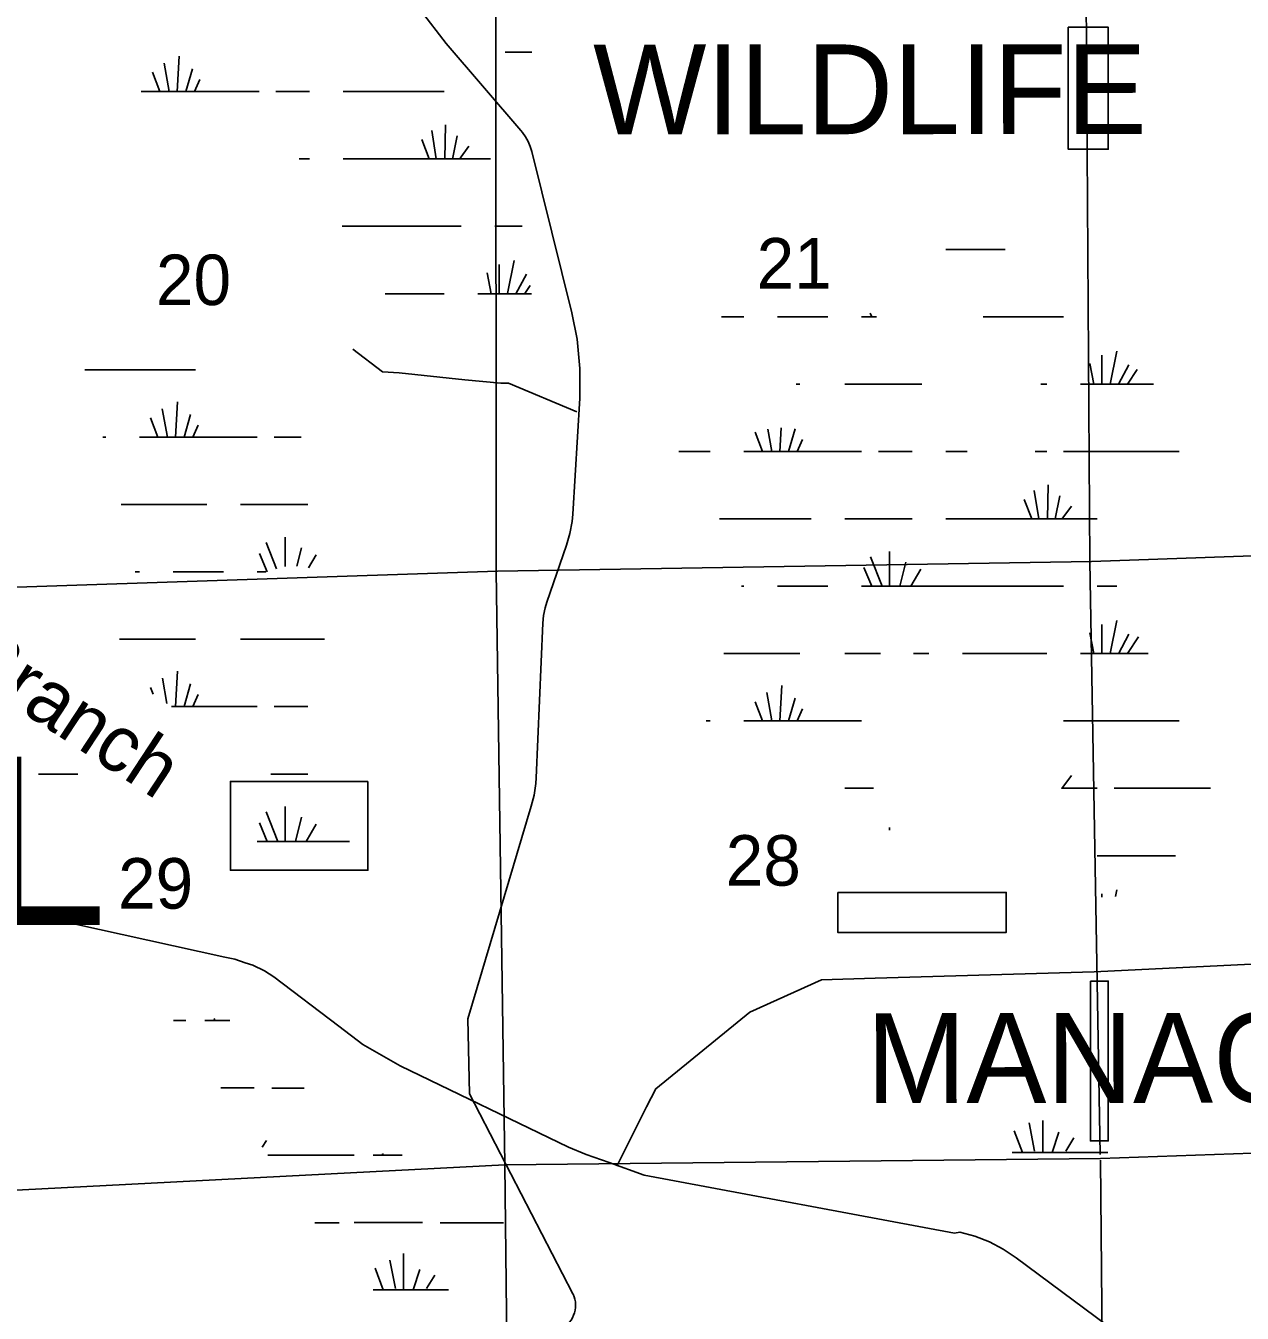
# Model space of a CAD drawing. Extents: x 2480962 to 2688785, y 277103 to 599240.
# Drawn here: x 2587590 to 2598432, y 469297 to 480767 of the extents above; entities that cross this region are included whole.
import ezdxf

# ---------------------------------------------------------------- set-up
doc = ezdxf.new("R2010")
doc.units = 0
for name, color, linetype in [('Lakes and Ponds Text', 7, 'Continuous'), ('Level 31', 7, 'Continuous'), ('Level 44', 7, 'Continuous'), ('Local Roads Improved', 7, 'Continuous'), ('Section Lines', 7, 'Continuous'), ('Section Numbers', 7, 'Continuous'), ('Swamps', 7, 'Continuous')]:
    doc.layers.add(name, color=color, linetype=linetype)

msp = doc.modelspace()

# ---------------------------------------------------------------- linework, layer by layer
at = {"layer": 'Level 31'}
for points in [[(2596881.544, 480754.131), (2597237.114, 480754.131), (2597237.114, 479667.069), (2596881.544, 479667.069)], [(2590639.313, 474034.199), (2589414.571, 474034.199), (2589414.571, 473243.511), (2590639.313, 473243.511)], [(2594827.139, 473045.84), (2596328.436, 473045.84), (2596328.436, 472690.03), (2594827.139, 472690.03)], [(2597079.084, 472255.152), (2597237.115, 472255.152), (2597237.115, 470831.914), (2597079.084, 470831.914)]]:
    msp.add_lwpolyline(points, close=True, dxfattribs=at)
at = {"layer": 'Local Roads Improved'}
for p, q in [((2592003.197, 479833.253), (2591337.705, 480608.388)), ((2592457.267, 478208.449), (2592099.712, 479646.308)), ((2592464.87, 476414.679), (2592527.2, 477448.393)), ((2592234.194, 475632.647), (2592410.26, 476140.868)), ((2592139.199, 474065.648), (2592198.17, 475443.439)), ((2591529.982, 471920.833), (2592095.047, 473813.253)), ((2589365.108, 472468.793), (2586356.651, 473131.683)), ((2590381.177, 471854.788), (2589801.457, 472294.253)), ((2591544.466, 471252.423), (2591529.982, 471920.833)), ((2592427.059, 470776.222), (2590926.613, 471499.475)), ((2592466.743, 469468.536), (2591544.466, 471252.423)), ((2595868.76, 470008.818), (2593101.391, 470527.423)), ((2597577.54, 468929.888), (2596417.317, 469790.744))]:
    msp.add_line(p, q, dxfattribs=at)
for points in [[(2591337.705, 480608.388), (2591108.232, 480905.852), (2591061.494, 480975.197)], [(2592099.712, 479646.308), (2592085.788, 479691.949), (2592067.171, 479735.885), (2592044.064, 479777.633), (2592016.718, 479816.738), (2592003.197, 479833.253)], [(2592527.2, 477448.393), (2592529.275, 477712.247), (2592503.759, 477974.87), (2592457.267, 478208.449)], [(2592502.895, 477326.656), (2591894.086, 477581.931), (2591823.807, 477581.931), (2591503.647, 477613.166), (2590917.988, 477675.636), (2590769.621, 477683.445), (2590504.122, 477886.474)], [(2592410.26, 476140.868), (2592440.024, 476243.935), (2592458.852, 476349.546), (2592464.87, 476414.679)], [(2592198.17, 475443.439), (2592204.781, 475512.715), (2592218.597, 475580.921), (2592234.194, 475632.647)], [(2592095.047, 473813.253), (2592120.683, 473913.14), (2592135.736, 474015.159), (2592139.199, 474065.648)], [(2592858.855, 470608.268), (2593122.255, 471135.067), (2593205.158, 471297.303), (2594044.678, 471977.603), (2594681.555, 472267.093), (2595159.212, 472281.567), (2597113.266, 472339.465), (2599241.013, 472440.786), (2600717.409, 472469.735), (2601209.541, 472484.21), (2602208.28, 472628.954), (2602888.58, 472715.801), (2603757.048, 472759.225), (2604205.757, 472759.225), (2604451.823, 472701.327), (2605016.328, 472440.786), (2605522.934, 472223.669), (2606000.592, 471977.603), (2606492.724, 471876.282), (2606637.468, 471876.282)], [(2589801.457, 472294.253), (2589717.304, 472347.239), (2589614.45, 472397.107), (2589544.984, 472418.757), (2589452.729, 472451.093), (2589365.108, 472468.793)], [(2590926.613, 471499.475), (2590593.118, 471689.599), (2590381.177, 471854.788)], [(2593101.391, 470527.423), (2592791.049, 470639.563), (2592585.024, 470709.977), (2592427.059, 470776.222)], [(2596417.317, 469790.744), (2596301.765, 469867.442), (2596178.829, 469931.642), (2596049.855, 469982.64), (2595916.257, 470019.877), (2595868.76, 470008.818)], [(2592435.191, 469216.287), (2592449.921, 469235.535), (2592462.557, 469256.218), (2592472.962, 469278.108), (2592481.022, 469300.967), (2592486.648, 469324.542), (2592489.78, 469348.575), (2592490.382, 469372.805), (2592488.448, 469396.965), (2592483.999, 469420.79), (2592477.084, 469444.02), (2592467.779, 469466.4), (2592466.743, 469468.536)]]:
    msp.add_lwpolyline(points, dxfattribs=at)
at = {"layer": 'Section Lines'}
for p, q in [((2597037.399, 481411.698), (2597072.844, 475993.486)), ((2591782.262, 475907.776), (2591779.013, 481255.47)), ((2602356.544, 476179.518), (2597088.827, 475993.744)), ((2597088.827, 475993.744), (2591795.822, 475908.236)), ((2597072.844, 475993.486), (2597166.533, 470710.267)), ((2591795.822, 475908.236), (2581066.824, 475550.519)), ((2591859.7, 470618.282), (2591782.262, 475907.776)), ((2597167.141, 470675.982), (2602429.978, 470860.019)), ((2591859.699, 470618.282), (2597167.141, 470675.982)), ((2597167.295, 470661.537), (2597223.337, 465365.853)), ((2586516.053, 470343.505), (2591859.699, 470618.282)), ((2591923.318, 465226.11), (2591859.699, 470618.282))]:
    msp.add_line(p, q, dxfattribs=at)
at = {"layer": 'Swamps'}
for p, q in [((2588869.988, 480180.19), (2588823.733, 480434.571)), ((2588940.988, 480180.141), (2588958.224, 480496.215)), ((2588784.914, 480180.278), (2588719.441, 480352.142)), ((2589017.674, 480180.321), (2589075.906, 480384.14)), ((2589094.269, 480180.244), (2589143.153, 480288.876)), ((2588619.48, 480180.104), (2589669.477, 480180.121)), ((2589819.476, 480180.124), (2590119.475, 480180.128)), ((2590419.475, 480180.133), (2591019.473, 480180.143)), ((2591019.473, 480180.143), (2591319.472, 480180.148)), ((2591247.481, 479580.213), (2591208.087, 479833.446)), ((2591325.643, 479580.169), (2591331.37, 479883.882)), ((2591185.159, 479581.135), (2591119.088, 479753.928)), ((2591392.742, 479579.961), (2591435.626, 479785.812)), ((2591454.938, 479579.654), (2591538.715, 479693.355)), ((2590419.481, 479580.136), (2591019.48, 479580.145)), ((2591019.487, 478980.147), (2591469.485, 478980.155)), ((2591943.338, 478674.972), (2591884.401, 478380.269)), ((2591701.694, 478566.228), (2591738.905, 478380.183)), ((2591810.434, 478638.723), (2591810.437, 478380.162)), ((2592052.08, 478554.152), (2591958.074, 478379.565)), ((2591019.494, 478380.15), (2591319.493, 478380.154)), ((2594289.919, 478173.082), (2594739.918, 478173.09)), ((2596389.913, 478173.117), (2596839.912, 478173.124)), ((2597313.765, 477867.941), (2597254.827, 477573.238)), ((2597072.121, 477759.197), (2597109.332, 477573.153)), ((2597180.861, 477831.693), (2597180.864, 477573.132)), ((2597422.506, 477747.121), (2597328.5, 477572.534)), ((2588924.848, 477100.76), (2588942.084, 477416.833)), ((2588853.848, 477100.809), (2588807.593, 477355.189)), ((2589001.533, 477100.939), (2589059.766, 477304.759)), ((2588768.774, 477100.897), (2588703.301, 477272.761)), ((2589078.129, 477100.863), (2589127.013, 477209.495)), ((2588603.34, 477100.723), (2589653.336, 477100.74)), ((2594155.368, 476973.256), (2594089.896, 477145.12)), ((2594388.128, 476973.299), (2594446.36, 477177.118)), ((2594464.723, 476973.222), (2594513.607, 477081.854)), ((2593989.934, 476973.082), (2595039.931, 476973.099)), ((2595189.93, 476973.102), (2595489.929, 476973.106)), ((2596617.935, 476373.191), (2596578.541, 476626.424)), ((2596696.096, 476373.147), (2596701.824, 476676.86)), ((2589503.344, 476500.74), (2590103.342, 476500.75)), ((2596555.613, 476374.113), (2596489.542, 476546.906)), ((2596763.195, 476372.939), (2596806.08, 476578.79)), ((2596825.391, 476372.632), (2596909.169, 476486.333)), ((2594889.938, 476373.099), (2595489.936, 476373.109)), ((2595789.935, 476373.114), (2596389.933, 476373.123)), ((2596389.933, 476373.123), (2597139.931, 476373.136)), ((2589732.854, 476163.42), (2589825.083, 475928.263)), ((2589902.005, 476211.751), (2589902.008, 475948.522)), ((2589672.444, 476066.761), (2589743.257, 475900.746)), ((2590046.993, 476115.096), (2590006.022, 475951.206)), ((2590179.898, 476054.687), (2590111.628, 475937.65)), ((2595119.448, 476035.779), (2595222.469, 475773.107)), ((2595288.599, 476084.111), (2595288.603, 475773.108)), ((2595059.038, 475939.12), (2595129.851, 475773.105)), ((2595433.587, 475987.455), (2595379.977, 475773.008)), ((2595566.492, 475927.047), (2595476.774, 475773.24)), ((2588903.353, 475900.732), (2589353.351, 475900.739)), ((2594289.947, 475773.091), (2594739.945, 475773.099)), ((2595039.944, 475773.104), (2596389.94, 475773.126)), ((2596389.94, 475773.126), (2596839.939, 475773.133)), ((2597313.792, 475467.95), (2597254.854, 475173.247)), ((2597072.148, 475359.206), (2597109.359, 475173.162)), ((2597180.888, 475431.702), (2597180.89, 475173.141)), ((2597422.533, 475347.13), (2597328.527, 475172.543)), ((2589503.358, 475300.744), (2590253.355, 475300.756)), ((2597507.109, 475322.967), (2597407.791, 475173.987)), ((2595939.948, 475173.121), (2596389.947, 475173.128)), ((2596389.947, 475173.128), (2596689.946, 475173.133)), ((2588924.876, 474700.769), (2588942.112, 475016.842)), ((2589001.561, 474700.948), (2589059.794, 474904.767)), ((2594311.469, 474573.128), (2594328.706, 474889.201)), ((2589078.157, 474700.871), (2589127.041, 474809.504)), ((2594240.469, 474573.177), (2594194.215, 474827.557)), ((2594388.155, 474573.307), (2594446.387, 474777.127)), ((2589803.364, 474700.751), (2590103.363, 474700.756)), ((2594155.396, 474573.265), (2594089.923, 474745.129)), ((2594464.751, 474573.231), (2594513.634, 474681.863)), ((2593989.961, 474573.091), (2595039.958, 474573.108)), ((2596825.418, 473972.642), (2596909.195, 474086.342)), ((2589732.882, 473763.428), (2589835.903, 473500.756)), ((2589902.033, 473811.76), (2589902.036, 473500.757)), ((2589672.472, 473666.77), (2589743.285, 473500.754)), ((2590047.02, 473715.105), (2589993.411, 473500.658)), ((2590179.926, 473654.696), (2590090.208, 473500.889)), ((2596532.427, 470993.565), (2596580.758, 470739.839)), ((2596399.523, 470921.069), (2596472.019, 470727.755)), ((2596798.237, 470908.994), (2596737.828, 470727.759)), ((2596931.142, 470860.667), (2596858.65, 470739.843)), ((2589785.776, 470703.812), (2590516.63, 470703.824)), ((2596381.936, 470727.753), (2596981.934, 470727.763)), ((2590517.534, 470103.826), (2591126.76, 470103.836)), ((2590836.278, 469769.643), (2590884.609, 469515.916)), ((2590957.099, 469830.055), (2590957.103, 469503.836)), ((2590703.374, 469697.147), (2590775.87, 469503.833)), ((2591102.088, 469685.071), (2591041.679, 469503.837)), ((2591234.993, 469636.745), (2591162.501, 469515.921)), ((2590685.787, 469503.831), (2591285.785, 469503.841))]:
    msp.add_line(p, q, dxfattribs=at)
for points in [[(2591861.867, 480533.051), (2592100.529, 480533.055)], [(2590027.171, 479580.129), (2590119.482, 479580.131)], [(2591019.48, 479580.145), (2591731.343, 479580.157)], [(2590410.648, 478980.138), (2591019.487, 478980.147)], [(2591769.484, 478980.16), (2592013.312, 478980.164)], [(2595789.908, 478773.105), (2596319.477, 478773.113)], [(2592086.006, 478454.013), (2592037.338, 478381.008)], [(2590794.126, 478380.146), (2591019.494, 478380.15)], [(2591619.492, 478380.159), (2592096.207, 478380.167)], [(2593791.466, 478173.074), (2593989.92, 478173.078)], [(2595039.917, 478173.095), (2595170.788, 478173.097)], [(2595115.38, 478206.96), (2595129.824, 478173.096)], [(2596123.987, 478173.112), (2596389.913, 478173.117)], [(2588116.848, 477700.713), (2589103.331, 477700.729)], [(2597495.426, 477705.473), (2597407.764, 477573.977)], [(2594457.23, 477573.087), (2594489.926, 477573.088)], [(2594889.924, 477573.094), (2595575.679, 477573.106)], [(2596637.248, 477573.123), (2596689.919, 477573.124)], [(2596989.918, 477573.129), (2597641.186, 477573.139)], [(2594311.442, 476973.119), (2594322.916, 477183.522)], [(2588278.76, 477100.718), (2588303.34, 477100.718)], [(2589803.336, 477100.742), (2590044.245, 477100.746)], [(2594240.442, 476973.168), (2594204.108, 477172.994)], [(2593412.002, 476973.073), (2593689.935, 476973.077)], [(2595789.928, 476973.111), (2595980.569, 476973.114)], [(2596585.368, 476973.124), (2596689.926, 476973.126)], [(2596839.925, 476973.128), (2597870.642, 476973.145)], [(2588440.671, 476500.722), (2589203.345, 476500.735)], [(2593773.685, 476373.081), (2594589.939, 476373.094)], [(2588565.456, 475900.727), (2588603.354, 475900.727)], [(2589653.35, 475900.744), (2589728.759, 475900.746)], [(2593970.123, 475773.086), (2593989.948, 475773.086)], [(2597139.938, 475773.138), (2597315.117, 475773.141)], [(2588424.838, 475300.726), (2589103.359, 475300.738)], [(2593812.221, 475173.086), (2594489.953, 475173.097)], [(2594889.952, 475173.103), (2595207.35, 475173.109)], [(2595502.925, 475173.113), (2595639.949, 475173.116)], [(2596989.945, 475173.138), (2597592.902, 475173.148)], [(2588848.772, 474728.88), (2588807.621, 474955.198)], [(2588726.523, 474811.887), (2588703.329, 474872.77)], [(2588890.222, 474700.736), (2589653.364, 474700.749)], [(2593654.318, 474573.085), (2593689.962, 474573.086)], [(2596839.952, 474573.138), (2597870.686, 474573.154)], [(2587703.377, 474100.719), (2588054.672, 474100.725)], [(2589773.862, 474100.753), (2590103.37, 474100.758)], [(2594889.965, 473973.108), (2595146.577, 473973.112)], [(2596820.592, 473973.139), (2597139.958, 473973.145)], [(2597289.958, 473973.147), (2598148.47, 473973.161)], [(2595288.627, 473625.584), (2595288.627, 473599.96)], [(2589653.378, 473500.753), (2590474.549, 473500.766)], [(2597139.965, 473373.147), (2597836.92, 473373.158)], [(2597313.819, 473067.959), (2597302.35, 473010.616)], [(2597180.914, 473031.711), (2597180.915, 473003.781)], [(2588906.507, 471903.793), (2589016.621, 471903.795)], [(2589185.764, 471903.798), (2589410.255, 471903.802)], [(2589268.312, 471923.893), (2589275.847, 471903.799)], [(2589327.79, 471303.802), (2589626.751, 471303.807)], [(2589782.606, 471301.192), (2590072.672, 471301.197)], [(2596653.249, 471013.335), (2596653.252, 470727.758)], [(2589734.984, 470836.716), (2589698.26, 470775.505)], [(2589748.184, 470703.811), (2589785.776, 470703.812)], [(2590685.773, 470703.827), (2590944.953, 470703.831)], [(2590769.941, 470719.6), (2590775.856, 470703.828)], [(2596981.934, 470727.763), (2597234.796, 470727.767)], [(2590167.809, 470101.203), (2590382.618, 470101.206)], [(2591282.615, 470101.221), (2591846.737, 470101.23)], [(2591285.785, 469503.841), (2591356.635, 469503.842)]]:
    msp.add_lwpolyline(points, dxfattribs=at)

# ---------------------------------------------------------------- texts
at = {"layer": 'Lakes and Ponds Text'}
msp.add_text('Branch', height=500, rotation=326.7286917, dxfattribs=at).set_placement((2586983.238, 475028.306))
at = {"layer": 'Level 44'}
for s, height, rotation, p in [('WILDLIFE', 800, 0.0288583, (2592646.767, 479799.682)), ('N  A  T  I  O  N  A  L', 1500, 0.0009361, (2570481.985, 472756.068)), ('MANAGEMENT', 800, 0.0289222, (2595081.864, 471169.767))]:
    msp.add_text(s, height=height, rotation=rotation, dxfattribs=at).set_placement(p)
at = {"layer": 'Section Numbers'}
for s, rotation, p in [('21', 359.9794278, (2594104.295, 478425.838)), ('20', 359.9794278, (2588750.756, 478278.446)), ('28', 359.9794361, (2593828.679, 473106.236)), ('29', 359.9794361, (2588412.944, 472901.514))]:
    msp.add_text(s, height=450, rotation=rotation, dxfattribs=at).set_placement(p)

doc.saveas('drawing.dxf')
